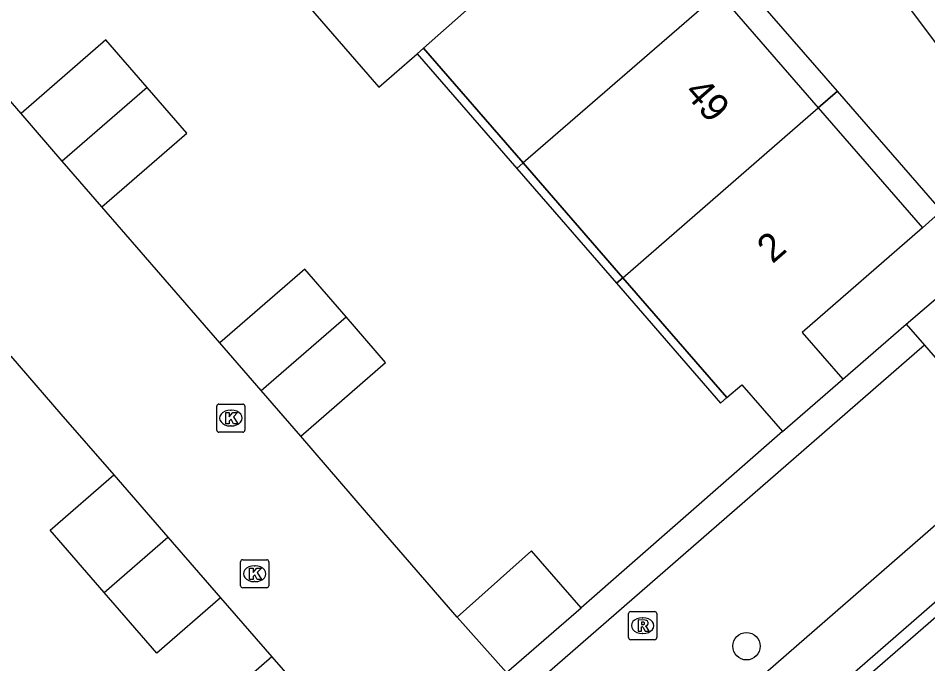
# Model space of a CAD drawing. Extents: x 155888 to 156864, y 383882 to 384671.
# Drawn here: x 156654.39 to 156686.75, y 384451.7 to 384474.66 of the extents above; entities that cross this region are included whole.
import ezdxf

# ---------------------------------------------------------------- set-up
doc = ezdxf.new("R2010")
doc.units = 0
for name, color, linetype in [('IMGEO_Boom', 7, 'Continuous'), ('IMGEO_Greppel_droge_sloot', 7, 'Continuous'), ('IMGEO_Haag', 7, 'Continuous'), ('IMGEO_Kolk', 7, 'Continuous'), ('IMGEO_Pand', 7, 'Continuous'), ('IMGEO_Pand_nummerreeks', 7, 'Continuous'), ('IMGEO_Pand_overbouw', 7, 'Continuous'), ('IMGEO_Rijbaan_lokaal_open', 7, 'Continuous'), ('IMGEO_Rioolput', 7, 'Continuous'), ('IMGEO_Voetpad_gesloten', 7, 'Continuous'), ('IMGEO_Voetpad_open', 7, 'Continuous')]:
    doc.layers.add(name, color=color, linetype=linetype)

msp = doc.modelspace()

# ---------------------------------------------------------------- linework, layer by layer
at = {"layer": 'IMGEO_Boom'}
msp.add_circle((156680.302, 384452.323), 0.489, dxfattribs=at)
at = {"layer": 'IMGEO_Greppel_droge_sloot'}
msp.add_lwpolyline([(156651.427, 384422.463), (156695.807, 384460.981), (156697.219, 384459.342), (156652.773, 384420.778), (156651.427, 384422.463)], dxfattribs=at)
at = {"layer": 'IMGEO_Haag'}
for points in [[(156683.73, 384461.823), (156685.989, 384463.774)], [(156686.638, 384463.025), (156671.658, 384450.006), (156643.922, 384425.899)], [(156681.579, 384459.954), (156674.416, 384453.686)]]:
    msp.add_lwpolyline(points, dxfattribs=at)
at = {"layer": 'IMGEO_Kolk'}
for p, q in [((156661.453, 384460.01), (156661.453, 384460.862)), ((156661.528, 384460.936), (156662.38, 384460.936)), ((156662.454, 384460.862), (156662.454, 384460.01)), ((156661.941, 384460.716), (156661.966, 384460.716)), ((156662.38, 384459.936), (156661.528, 384459.936)), ((156661.964, 384460.156), (156661.939, 384460.156)), ((156662.376, 384455.4), (156663.228, 384455.4)), ((156662.301, 384454.474), (156662.301, 384455.326)), ((156662.789, 384455.18), (156662.814, 384455.18)), ((156663.302, 384455.326), (156663.302, 384454.474)), ((156663.228, 384454.4), (156662.376, 384454.4)), ((156662.812, 384454.62), (156662.787, 384454.62))]:
    msp.add_line(p, q, dxfattribs=at)
for points in [[(156661.453, 384460.01), (156661.453, 384460.862)], [(156661.528, 384460.936), (156662.38, 384460.936)], [(156662.454, 384460.862), (156662.454, 384460.01)], [(156661.774, 384460.636), (156661.897, 384460.636), (156661.897, 384460.485), (156662.027, 384460.636), (156662.191, 384460.636), (156662.045, 384460.485), (156662.198, 384460.236), (156662.046, 384460.236), (156661.961, 384460.4), (156661.897, 384460.333), (156661.897, 384460.236), (156661.774, 384460.236), (156661.774, 384460.636)], [(156662.38, 384459.936), (156661.528, 384459.936)], [(156662.376, 384455.4), (156663.228, 384455.4)], [(156662.301, 384454.474), (156662.301, 384455.326)], [(156662.622, 384455.1), (156662.745, 384455.1), (156662.745, 384454.949), (156662.875, 384455.1), (156663.039, 384455.1), (156662.893, 384454.949), (156663.046, 384454.7), (156662.894, 384454.7), (156662.809, 384454.864), (156662.745, 384454.797), (156662.745, 384454.7), (156662.622, 384454.7), (156662.622, 384455.1)], [(156663.302, 384455.326), (156663.302, 384454.474)], [(156663.228, 384454.4), (156662.376, 384454.4)]]:
    msp.add_lwpolyline(points, dxfattribs=at)
for centre, start, end in [((156661.53, 384460.86), 91.552, 178.448), ((156661.53, 384460.86), 91.552, 178.448), ((156662.378, 384460.86), 1.552, 88.448), ((156662.378, 384460.86), 1.552, 88.448), ((156661.53, 384460.012), 181.552, 268.448), ((156661.53, 384460.012), 181.552, 268.448), ((156662.378, 384460.012), 271.552, 358.448), ((156662.378, 384460.012), 271.552, 358.448), ((156662.378, 384455.324), 91.552, 178.448), ((156662.378, 384455.324), 91.552, 178.448), ((156663.226, 384455.324), 1.552, 88.448), ((156663.226, 384455.324), 1.552, 88.448), ((156662.378, 384454.476), 181.552, 268.448), ((156662.378, 384454.476), 181.552, 268.448), ((156663.226, 384454.476), 271.552, 358.448), ((156663.226, 384454.476), 271.552, 358.448)]:
    msp.add_arc(centre, 0.0765, start, end, dxfattribs=at)
for centre, major_axis, ratio, start_param, end_param in [((156661.94, 384460.436), (-0.387, 0.002), 0.722429, 4.712389, 7.853982), ((156661.965, 384460.436), (-0.39, 0.002), 0.717154, 1.570796, 4.712389), ((156662.788, 384454.9), (-0.387, 0.002), 0.722429, 4.712389, 7.853982), ((156662.813, 384454.9), (-0.39, 0.002), 0.717154, 1.570796, 4.712389)]:
    msp.add_ellipse(centre, major_axis=major_axis, ratio=ratio, start_param=start_param, end_param=end_param, dxfattribs=at)
at = {"layer": 'IMGEO_Pand'}
for points in [[(156668.814, 384473.588), (156675.713, 384479.695)], [(156663.681, 384476.282), (156667.22, 384472.204), (156668.588, 384473.391), (156668.814, 384473.588)], [(156679.313, 384475.55), (156672.356, 384469.511)], [(156679.313, 384475.55), (156682.855, 384471.474)], [(156658.975, 384472.197), (156657.51, 384473.886), (156654.488, 384471.265)], [(156668.814, 384473.588), (156672.356, 384469.511)], [(156658.975, 384472.197), (156655.954, 384469.575)], [(156657.368, 384467.945), (156660.39, 384470.566), (156658.975, 384472.197)], [(156655.954, 384469.575), (156654.488, 384471.265)], [(156675.904, 384465.427), (156682.855, 384471.474)], [(156682.855, 384471.474), (156686.568, 384467.2), (156682.289, 384463.482), (156683.73, 384461.823)], [(156657.368, 384467.945), (156655.954, 384469.575)], [(156672.356, 384469.511), (156675.904, 384465.427)], [(156666.052, 384464.039), (156664.588, 384465.728), (156661.566, 384463.108)], [(156675.904, 384465.427), (156679.607, 384461.165), (156680.14, 384461.619), (156681.579, 384459.954)], [(156663.032, 384461.417), (156666.052, 384464.039)], [(156664.438, 384459.795), (156667.46, 384462.415), (156666.052, 384464.039)], [(156663.032, 384461.417), (156661.566, 384463.108)], [(156681.579, 384459.954), (156683.73, 384461.823)], [(156664.438, 384459.795), (156663.032, 384461.417)], [(156657.443, 384454.238), (156655.525, 384456.446), (156657.79, 384458.413)], [(156657.79, 384458.413), (156659.71, 384456.203)], [(156657.443, 384454.238), (156659.71, 384456.203)], [(156659.71, 384456.203), (156661.589, 384454.039)], [(156674.416, 384453.686), (156672.653, 384455.717), (156670.007, 384453.361)], [(156661.589, 384454.039), (156659.324, 384452.072), (156657.443, 384454.238)], [(156671.766, 384451.386), (156674.416, 384453.686)], [(156671.766, 384451.386), (156670.007, 384453.361)], [(156663.41, 384451.95), (156659.638, 384448.662), (156661.488, 384446.539), (156662.999, 384447.856)], [(156663.41, 384451.95), (156665.261, 384449.827)]]:
    msp.add_lwpolyline(points, dxfattribs=at)
at = {"layer": 'IMGEO_Pand_overbouw'}
for points in [[(156682.855, 384471.474), (156683.538, 384472.068), (156679.998, 384476.144), (156679.313, 384475.55)], [(156668.814, 384473.588), (156668.588, 384473.391), (156672.13, 384469.314), (156672.356, 384469.511)], [(156682.855, 384471.474), (156686.568, 384467.2), (156687.241, 384467.806), (156683.538, 384472.068)], [(156675.904, 384465.427), (156672.356, 384469.511), (156672.13, 384469.314), (156675.678, 384465.23)], [(156675.904, 384465.427), (156675.678, 384465.23), (156679.381, 384460.968), (156679.607, 384461.165)]]:
    msp.add_lwpolyline(points, close=True, dxfattribs=at)
at = {"layer": 'IMGEO_Rijbaan_lokaal_open'}
for points in [[(156654.488, 384471.265), (156650.293, 384476.109)], [(156661.566, 384463.108), (156657.368, 384467.945)], [(156654.119, 384462.636), (156655.909, 384460.577), (156657.79, 384458.413)], [(156670.007, 384453.361), (156666.786, 384457.082), (156664.438, 384459.795)], [(156661.589, 384454.039), (156663.41, 384451.95)]]:
    msp.add_lwpolyline(points, dxfattribs=at)
at = {"layer": 'IMGEO_Rioolput'}
for p, q in [((156676.106, 384452.63), (156676.106, 384453.482)), ((156676.181, 384453.556), (156677.033, 384453.556)), ((156677.107, 384453.482), (156677.107, 384452.63)), ((156676.594, 384453.336), (156676.619, 384453.336)), ((156676.617, 384452.776), (156676.592, 384452.776)), ((156677.033, 384452.556), (156676.181, 384452.556))]:
    msp.add_line(p, q, dxfattribs=at)
for points in [[(156676.106, 384452.63), (156676.106, 384453.482)], [(156676.181, 384453.556), (156677.033, 384453.556)], [(156677.107, 384453.482), (156677.107, 384452.63)], [(156676.695, 384453.254), (156676.443, 384453.256), (156676.443, 384452.856)], [(156676.621, 384453.175), (156676.567, 384453.175), (156676.567, 384453.094)], [(156676.567, 384453.094), (156676.619, 384453.094)], [(156676.443, 384452.856), (156676.567, 384452.856), (156676.567, 384453.018), (156676.578, 384453.018)], [(156676.625, 384452.989), (156676.696, 384452.856), (156676.836, 384452.856), (156676.771, 384452.982)], [(156677.033, 384452.556), (156676.181, 384452.556)]]:
    msp.add_lwpolyline(points, dxfattribs=at)
for centre, radius, start, end in [((156676.183, 384453.48), 0.0765, 91.552, 178.448), ((156676.183, 384453.48), 0.0765, 91.552, 178.448), ((156677.031, 384453.48), 0.0765, 1.552, 88.448), ((156677.031, 384453.48), 0.0765, 1.552, 88.448), ((156676.603, 384453.283), 0.19, 274.7715, 282.9687), ((156676.627, 384453.079), 0.0964, 77.0061, 93.1865), ((156676.641, 384453.136), 0.0378, 276.6634, 79.6772), ((156676.694, 384453.144), 0.109, 350.3612, 89.416), ((156676.692, 384453.144), 0.112, 277.5842, 350.9817), ((156676.577, 384452.965), 0.0533, 26.0293, 88.6989), ((156676.676, 384452.929), 0.108, 29.5134, 73.7905), ((156676.183, 384452.632), 0.0765, 181.552, 268.448), ((156676.183, 384452.632), 0.0765, 181.552, 268.448), ((156677.031, 384452.632), 0.0765, 271.552, 358.448), ((156677.031, 384452.632), 0.0765, 271.552, 358.448)]:
    msp.add_arc(centre, radius, start, end, dxfattribs=at)
for centre, major_axis, ratio, start_param, end_param in [((156676.593, 384453.056), (-0.387, 0.002), 0.722429, 4.712389, 7.853982), ((156676.618, 384453.056), (-0.39, 0.002), 0.717154, 1.570796, 4.712389)]:
    msp.add_ellipse(centre, major_axis=major_axis, ratio=ratio, start_param=start_param, end_param=end_param, dxfattribs=at)
at = {"layer": 'IMGEO_Voetpad_gesloten'}
for points in [[(156648.869, 384420.721), (156695.874, 384461.602)], [(156689.968, 384459.184), (156647.308, 384422.068)]]:
    msp.add_lwpolyline(points, dxfattribs=at)
at = {"layer": 'IMGEO_Voetpad_open'}
for points in [[(156656.37, 384506.091), (156660.326, 384509.492), (156667.424, 384500), (156691.168, 384468.248)], [(156685.989, 384463.774), (156687.12, 384464.752)], [(156685.989, 384463.774), (156686.638, 384463.025)], [(156686.638, 384463.025), (156689.968, 384459.184)]]:
    msp.add_lwpolyline(points, dxfattribs=at)

# ---------------------------------------------------------------- texts
at = {"layer": 'IMGEO_Pand_nummerreeks'}
for s, rotation, p in [('49', 310.9839, (156678.054, 384472)), ('2', 40.9244, (156681.227, 384465.905))]:
    msp.add_text(s, height=1, rotation=rotation, dxfattribs=at).set_placement(p)

doc.saveas('drawing.dxf')
